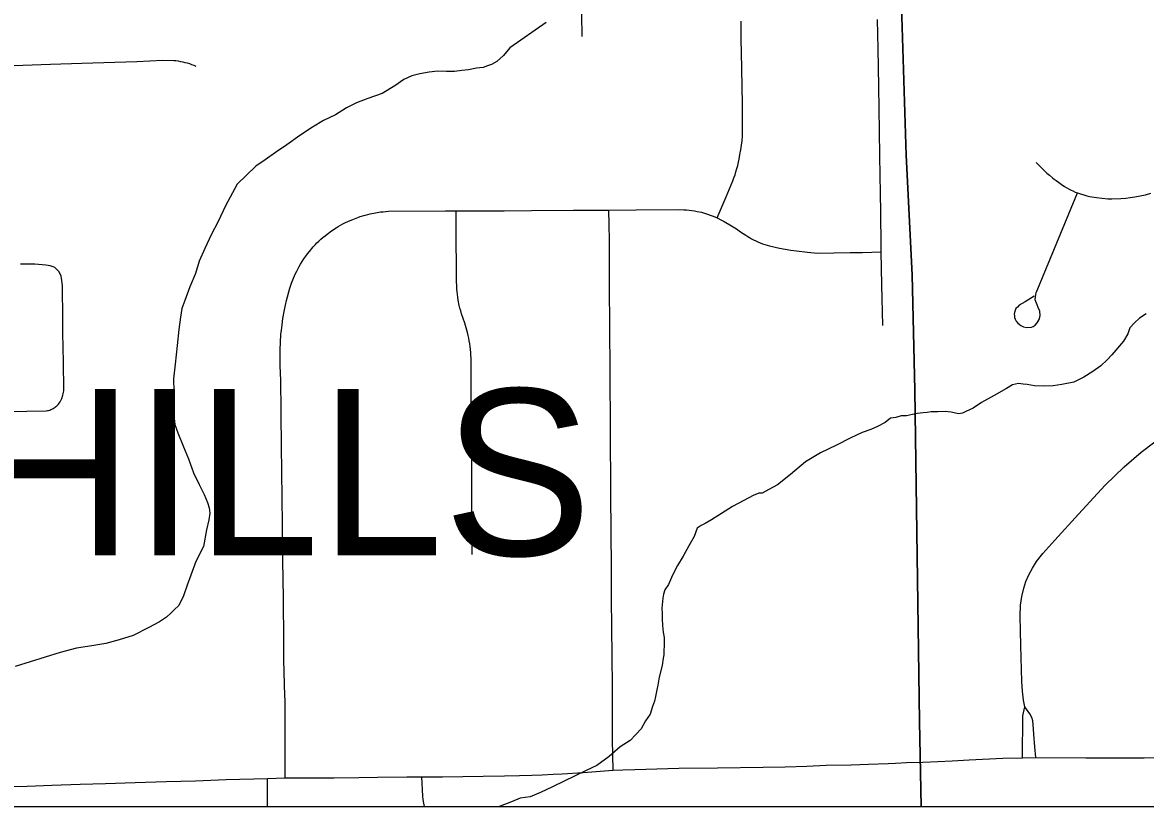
# Model space of a CAD drawing. Extents: x -59 to 82, y -3 to 49.
# Drawn here: x -12.781 to -12.142, y 28.548 to 28.994 of the extents above; entities that cross this region are included whole.
import ezdxf

# ---------------------------------------------------------------- set-up
doc = ezdxf.new("R2010")
doc.units = 0
for name, color, linetype in [('GM_X_City_Street', 7, 'Continuous'), ('GM_X_Corporation', 7, 'Continuous'), ('GM_X_Corporation_Text', 7, 'Continuous'), ('GM_X_County_Road', 7, 'Continuous'), ('GM_X_Minor_River', 7, 'Continuous'), ('SH_Data', 7, 'Continuous')]:
    doc.layers.add(name, color=color, linetype=linetype)

msp = doc.modelspace()

# ---------------------------------------------------------------- linework, layer by layer
at = {"layer": 'GM_X_City_Street'}
msp.add_line((-12.64105, 28.54818), (-12.64108, 28.56412), dxfattribs=at)
for points in [[(-12.46212, 28.98627), (-12.46219, 28.99045), (-12.46228, 28.99463), (-12.46257, 29.00516), (-12.46275, 29.01723), (-12.46282, 29.02701), (-12.46296, 29.02927), (-12.46314, 29.03021), (-12.46333, 29.03121), (-12.46358, 29.03221), (-12.46386, 29.0332), (-12.46418, 29.03418), (-12.46494, 29.03609)], [(-12.38541, 28.88302), (-12.38036, 28.89501), (-12.37648, 28.90409), (-12.37585, 28.90583), (-12.37525, 28.90758), (-12.3747, 28.90936), (-12.37419, 28.91114), (-12.37372, 28.91295), (-12.3733, 28.91475), (-12.37292, 28.91658), (-12.37242, 28.91917), (-12.37197, 28.92177), (-12.37158, 28.92438), (-12.37123, 28.927), (-12.37094, 28.92962), (-12.371, 28.94804), (-12.37112, 28.95758), (-12.37141, 28.96811), (-12.3716, 28.97689), (-12.37168, 28.98483), (-12.37179, 28.99501)], [(-12.29122, 28.82192), (-12.29167, 28.84493), (-12.29204, 28.86372), (-12.29213, 28.867), (-12.29231, 28.8865), (-12.29248, 28.89688), (-12.29292, 28.91826), (-12.29317, 28.93258), (-12.29345, 28.95759), (-12.29366, 28.96886), (-12.29377, 28.97932), (-12.29415, 28.99599)], [(-12.88877, 28.9665), (-12.86507, 28.96702), (-12.84433, 28.96756), (-12.78033, 28.96995), (-12.76452, 28.97049), (-12.74679, 28.97101), (-12.71544, 28.97209), (-12.70069, 28.97276), (-12.6945, 28.97269), (-12.6932, 28.97255), (-12.69191, 28.97237), (-12.69063, 28.97214), (-12.68935, 28.97188), (-12.68808, 28.97157), (-12.68682, 28.97123), (-12.68557, 28.97084), (-12.68434, 28.97041), (-12.68311, 28.96995), (-12.68191, 28.96944)], [(-12.20394, 28.91458), (-12.20189, 28.91252), (-12.19972, 28.91033), (-12.19794, 28.90859), (-12.19648, 28.90734), (-12.19464, 28.90584), (-12.19366, 28.90504), (-12.19263, 28.90427), (-12.19134, 28.90332), (-12.18973, 28.90223), (-12.18791, 28.90099), (-12.18651, 28.90012), (-12.18518, 28.89937), (-12.18401, 28.89879), (-12.18314, 28.89838), (-12.1818, 28.89779), (-12.18044, 28.89729), (-12.1787, 28.8967), (-12.17687, 28.89614), (-12.17524, 28.89569), (-12.17364, 28.89529), (-12.1723, 28.89501), (-12.16971, 28.89462), (-12.16649, 28.89426), (-12.16316, 28.89398), (-12.16101, 28.89389), (-12.15581, 28.89403), (-12.15289, 28.89427), (-12.15049, 28.89459), (-12.14796, 28.89501), (-12.1448, 28.89557), (-12.14181, 28.89624), (-12.13884, 28.89705)], [(-12.20504, 28.83857), (-12.21032, 28.83537), (-12.21359, 28.83342), (-12.21469, 28.83237), (-12.21548, 28.83146), (-12.216, 28.83035), (-12.21633, 28.82924), (-12.21646, 28.82833), (-12.21639, 28.82735), (-12.21626, 28.82644), (-12.21587, 28.82546), (-12.21528, 28.82435), (-12.2145, 28.82325), (-12.21359, 28.82253), (-12.21267, 28.82181), (-12.21111, 28.82103), (-12.20954, 28.82064), (-12.20661, 28.8209), (-12.20567, 28.82136), (-12.20446, 28.82213), (-12.20342, 28.82338), (-12.2023, 28.8252), (-12.20191, 28.82651), (-12.20178, 28.82761), (-12.20198, 28.83009), (-12.20282, 28.83211), (-12.20335, 28.83361), (-12.20446, 28.83655), (-12.20426, 28.83961), (-12.20394, 28.84046), (-12.18172, 28.89409), (-12.18044, 28.89729)], [(-12.63348, 28.81676), (-12.63327, 28.81918), (-12.63285, 28.82224), (-12.63242, 28.82581), (-12.63142, 28.83081), (-12.63028, 28.8361), (-12.6284, 28.84302), (-12.62746, 28.84589), (-12.62638, 28.8487), (-12.62516, 28.85147), (-12.62451, 28.85282), (-12.62308, 28.85549), (-12.62233, 28.85678), (-12.62139, 28.85827), (-12.6204, 28.85975), (-12.61938, 28.86121), (-12.61832, 28.86263), (-12.61723, 28.86404), (-12.61514, 28.86659), (-12.61409, 28.86772), (-12.61302, 28.86881), (-12.61191, 28.86989), (-12.61077, 28.87092), (-12.60962, 28.87194), (-12.60842, 28.87292), (-12.60721, 28.87386), (-12.60471, 28.8757), (-12.60218, 28.87739), (-12.60088, 28.87819), (-12.59956, 28.87895), (-12.59822, 28.87967), (-12.59687, 28.88037), (-12.59549, 28.88102), (-12.5941, 28.88164), (-12.59269, 28.88223), (-12.58984, 28.88331), (-12.58842, 28.8838), (-12.58556, 28.88468), (-12.58412, 28.88507), (-12.58267, 28.88541), (-12.57974, 28.88599), (-12.57678, 28.88643), (-12.57529, 28.88659), (-12.5723, 28.88681), (-12.53992, 28.88705), (-12.5339, 28.88702), (-12.52739, 28.88709), (-12.50662, 28.88718), (-12.49096, 28.88732), (-12.46709, 28.88743), (-12.44707, 28.8875), (-12.4315, 28.88768), (-12.40742, 28.88784), (-12.40436, 28.88773), (-12.40283, 28.88762), (-12.4013, 28.88747), (-12.39824, 28.88705), (-12.39672, 28.88679), (-12.39424, 28.88627), (-12.39258, 28.88577), (-12.39093, 28.88522), (-12.3893, 28.88463), (-12.38769, 28.884), (-12.38541, 28.88302), (-12.38296, 28.88185), (-12.38142, 28.88106), (-12.37726, 28.87853), (-12.37443, 28.87681), (-12.37205, 28.87522), (-12.36913, 28.87328), (-12.36805, 28.87255), (-12.36694, 28.87186), (-12.36581, 28.8712), (-12.36466, 28.87058), (-12.36349, 28.86999), (-12.36231, 28.86944), (-12.361, 28.86889), (-12.35967, 28.86839), (-12.35832, 28.86794), (-12.35696, 28.86754), (-12.35559, 28.86719), (-12.34997, 28.86583), (-12.34677, 28.86529), (-12.34357, 28.8648), (-12.34036, 28.86436), (-12.33397, 28.86357), (-12.32834, 28.8631), (-12.30983, 28.86332), (-12.30283, 28.86345), (-12.29204, 28.86372)], [(-12.52468, 28.69151), (-12.52492, 28.7035), (-12.52499, 28.74255), (-12.52512, 28.76627), (-12.52525, 28.77708), (-12.52538, 28.80332), (-12.52545, 28.80495), (-12.52555, 28.80657), (-12.52588, 28.80982), (-12.52611, 28.81143), (-12.52637, 28.81304), (-12.52667, 28.81465), (-12.52701, 28.81624), (-12.52741, 28.81791), (-12.52899, 28.82317), (-12.52987, 28.82584), (-12.53082, 28.82858), (-12.53127, 28.83013), (-12.53168, 28.83167), (-12.53205, 28.83321), (-12.53266, 28.83633), (-12.5329, 28.8379), (-12.53311, 28.83948), (-12.53328, 28.84105), (-12.5334, 28.84264), (-12.53349, 28.84422), (-12.53358, 28.84704), (-12.53379, 28.87872), (-12.5339, 28.88702)], [(-12.44454, 28.56881), (-12.4449, 28.58619), (-12.44499, 28.61863), (-12.44518, 28.63144), (-12.44535, 28.65236), (-12.44543, 28.66399), (-12.44554, 28.68844), (-12.44567, 28.70039), (-12.44579, 28.73009), (-12.44609, 28.75888), (-12.44628, 28.79909), (-12.44643, 28.81763), (-12.44659, 28.84773), (-12.44673, 28.87025), (-12.44684, 28.87931), (-12.44707, 28.8875)], [(-12.78157, 28.85698), (-12.77337, 28.85687), (-12.77132, 28.85673), (-12.76928, 28.85654), (-12.76713, 28.8563), (-12.76592, 28.85622), (-12.76485, 28.85602), (-12.76382, 28.85568), (-12.76332, 28.85546), (-12.76237, 28.85495), (-12.76149, 28.85432), (-12.76068, 28.85359), (-12.75982, 28.85251)], [(-12.75817, 28.78032), (-12.7575, 28.78223), (-12.75729, 28.78304), (-12.75712, 28.78386), (-12.75699, 28.78468), (-12.7569, 28.78552), (-12.75719, 28.80106), (-12.75745, 28.81774), (-12.75754, 28.83087), (-12.75771, 28.83888), (-12.7578, 28.84459), (-12.75793, 28.84599), (-12.7581, 28.84739), (-12.75831, 28.84878), (-12.75855, 28.84987), (-12.75891, 28.85088), (-12.75982, 28.85251)], [(-12.63104, 28.56443), (-12.63115, 28.60879), (-12.63123, 28.61121), (-12.63181, 28.6315), (-12.63194, 28.64217), (-12.63202, 28.66664), (-12.63241, 28.68823), (-12.63252, 28.70112), (-12.63269, 28.71057), (-12.63281, 28.72197), (-12.63305, 28.74043), (-12.63315, 28.75156), (-12.63344, 28.77328), (-12.63361, 28.79077), (-12.63386, 28.79883), (-12.63397, 28.80807), (-12.63348, 28.81676)], [(-12.88601, 28.77166), (-12.87128, 28.77183), (-12.86319, 28.77191), (-12.82635, 28.77242), (-12.80447, 28.77263), (-12.78844, 28.77297), (-12.77806, 28.77311), (-12.76694, 28.77329), (-12.76628, 28.77341), (-12.76562, 28.77357), (-12.76497, 28.77377), (-12.76433, 28.774), (-12.76372, 28.77428), (-12.76311, 28.77459), (-12.76253, 28.77493), (-12.76197, 28.77531), (-12.76143, 28.77573), (-12.76092, 28.77617), (-12.76044, 28.77664), (-12.75998, 28.77715), (-12.75955, 28.77767), (-12.75913, 28.77839), (-12.75873, 28.77912), (-12.75817, 28.78032)], [(-12.21041, 28.60491), (-12.21112, 28.60865), (-12.21169, 28.61379), (-12.21204, 28.61923), (-12.21266, 28.63989), (-12.21308, 28.65643), (-12.21282, 28.6628), (-12.21208, 28.66761), (-12.21106, 28.67233), (-12.20977, 28.67621), (-12.2082, 28.68), (-12.20616, 28.68388), (-12.20376, 28.68759), (-12.20022, 28.69216), (-12.19341, 28.69979), (-12.1799, 28.71459), (-12.16474, 28.73096), (-12.15401, 28.74141), (-12.1442, 28.74982), (-12.13644, 28.75574)], [(-12.2118, 28.57585), (-12.21162, 28.59975), (-12.21041, 28.60491)], [(-12.2042, 28.576), (-12.2047, 28.58217), (-12.20526, 28.58932), (-12.20568, 28.59487), (-12.20588, 28.59686), (-12.20644, 28.59884), (-12.2075, 28.60083), (-12.21041, 28.60491)], [(-12.55182, 28.54818), (-12.55209, 28.54913), (-12.55231, 28.55011), (-12.55265, 28.5521), (-12.55286, 28.5541), (-12.55329, 28.56504)]]:
    msp.add_lwpolyline(points, dxfattribs=at)
at = {"layer": 'GM_X_Corporation'}
msp.add_lwpolyline([(-13.52299, 28.54818), (-12.26933, 28.54818), (-12.27027, 28.59659), (-12.2729, 28.785), (-12.27445, 28.85071), (-12.27791, 28.91868), (-12.28038, 28.99768), (-12.28322, 29.16948), (-12.39731, 29.16675), (-12.40536, 29.65746), (-12.4237, 30.70496), (-12.43226, 31.1727), (-12.72864, 31.16365), (-12.73395, 31.43938), (-13.02009, 31.4299), (-13.03296, 31.63451), (-13.58864, 31.61196), (-13.56634, 31.07809), (-13.54667, 29.93943), (-13.53977, 29.62717)], close=True, dxfattribs=at)
msp.add_lwpolyline([(-12.43226, 31.1727), (-12.4237, 30.70496), (-12.40536, 29.65746), (-12.39731, 29.16675), (-12.28322, 29.16948), (-12.28038, 28.99768), (-12.27791, 28.91868), (-12.27445, 28.85071), (-12.2729, 28.785), (-12.27027, 28.59659), (-12.26933, 28.54818), (-9.83766, 28.54818)], dxfattribs=at)
at = {"layer": 'GM_X_County_Road'}
for points in [[(-12.25982, 28.57385), (-12.25175, 28.57423), (-12.24213, 28.57469), (-12.22295, 28.57566), (-12.2118, 28.57585), (-12.2042, 28.576), (-12.17572, 28.57582), (-12.14256, 28.5759), (-12.08989, 28.57741), (-12.07254, 28.57785), (-12.04054, 28.57857), (-12.00184, 28.57958), (-11.94853, 28.58087), (-11.9025, 28.58217), (-11.88727, 28.58246), (-11.85395, 28.5828)], [(-12.78831, 28.55954), (-12.77777, 28.55985), (-12.76379, 28.56039), (-12.7476, 28.56085), (-12.73333, 28.56131), (-12.71636, 28.5619), (-12.6988, 28.56245), (-12.68201, 28.56284), (-12.6646, 28.56348), (-12.64108, 28.56412), (-12.63104, 28.56443), (-12.60314, 28.56459), (-12.58911, 28.56479), (-12.57855, 28.56488), (-12.56188, 28.56504), (-12.55329, 28.56504), (-12.54155, 28.56512), (-12.51851, 28.5654), (-12.50641, 28.56559), (-12.49775, 28.56576), (-12.49072, 28.56597), (-12.485, 28.56621), (-12.47866, 28.56652), (-12.47354, 28.56681), (-12.46156, 28.56758), (-12.44454, 28.56881), (-12.43904, 28.56903), (-12.43218, 28.56926), (-12.40728, 28.56997), (-12.38512, 28.57027), (-12.3593, 28.57053), (-12.34672, 28.5708), (-12.3344, 28.57123), (-12.3235, 28.57163), (-12.30918, 28.57198), (-12.29927, 28.57233), (-12.28813, 28.57272), (-12.284, 28.57291)], [(-12.284, 28.57291), (-12.27781, 28.57319), (-12.26837, 28.57348), (-12.25982, 28.57385)]]:
    msp.add_lwpolyline(points, dxfattribs=at)
at = {"layer": 'GM_X_Minor_River'}
for points in [[(-12.48258, 28.99426), (-12.50329, 28.97977), (-12.50697, 28.97549), (-12.51068, 28.97198), (-12.51367, 28.97038), (-12.51593, 28.96956), (-12.51856, 28.96873), (-12.52235, 28.96824), (-12.52688, 28.96737), (-12.53067, 28.96689), (-12.53483, 28.9664), (-12.53938, 28.96628), (-12.54433, 28.96653), (-12.54925, 28.96602), (-12.55455, 28.96512), (-12.55907, 28.96386), (-12.56357, 28.96184), (-12.5688, 28.95828), (-12.57589, 28.95391), (-12.58417, 28.95103), (-12.59056, 28.94858), (-12.59618, 28.94577), (-12.60253, 28.9418), (-12.60928, 28.93858), (-12.61563, 28.93461), (-12.62272, 28.92986), (-12.63018, 28.92472), (-12.63652, 28.92037), (-12.64248, 28.91603), (-12.6477, 28.91247), (-12.65844, 28.9023), (-12.66096, 28.89729), (-12.66494, 28.88996), (-12.66926, 28.8811), (-12.67323, 28.87339), (-12.67682, 28.86569), (-12.68004, 28.85838), (-12.68213, 28.85148), (-12.68534, 28.84379), (-12.68818, 28.83611), (-12.68995, 28.8315), (-12.69058, 28.82654), (-12.69153, 28.81967), (-12.69243, 28.81052), (-12.69366, 28.79984), (-12.69457, 28.79145), (-12.69437, 28.78423), (-12.69419, 28.77738), (-12.6944, 28.77091), (-12.69387, 28.7656), (-12.69222, 28.7607), (-12.68897, 28.7528), (-12.68613, 28.74603), (-12.68326, 28.73812), (-12.68004, 28.73136), (-12.67723, 28.72573), (-12.67521, 28.72122), (-12.67437, 28.7182), (-12.67391, 28.71517), (-12.67456, 28.71135), (-12.67592, 28.70561), (-12.67757, 28.69606), (-12.6819, 28.68758), (-12.68473, 28.6799), (-12.68685, 28.67414), (-12.68896, 28.66799), (-12.69148, 28.66261), (-12.69407, 28.66026), (-12.69592, 28.65831), (-12.69852, 28.65595), (-12.70262, 28.65319), (-12.70861, 28.64999), (-12.7176, 28.64557), (-12.72551, 28.64308), (-12.73305, 28.64098), (-12.74099, 28.63963), (-12.74969, 28.63826), (-12.75912, 28.63573), (-12.78473, 28.62783)], [(-12.14144, 28.82841), (-12.14517, 28.82603), (-12.14814, 28.82329), (-12.15072, 28.82056), (-12.15177, 28.81711), (-12.15431, 28.81286), (-12.16094, 28.80508), (-12.16353, 28.80235), (-12.16723, 28.79883), (-12.1717, 28.79567), (-12.17693, 28.79249), (-12.18255, 28.78968), (-12.18936, 28.78837), (-12.19427, 28.78748), (-12.1992, 28.78735), (-12.20491, 28.78758), (-12.2091, 28.78823), (-12.21139, 28.78855), (-12.21406, 28.78886), (-12.21745, 28.78801), (-12.22081, 28.78602), (-12.22792, 28.78203), (-12.23503, 28.77804), (-12.23988, 28.77487), (-12.24401, 28.77286), (-12.24589, 28.77205), (-12.24815, 28.77161), (-12.25236, 28.77264), (-12.25578, 28.77293), (-12.25996, 28.77282), (-12.26376, 28.77272), (-12.26602, 28.77228), (-12.2683, 28.77222), (-12.2717, 28.77175), (-12.27435, 28.7713), (-12.27775, 28.77045), (-12.28078, 28.77037), (-12.2838, 28.76953), (-12.28683, 28.76907), (-12.2898, 28.76671), (-12.29429, 28.76431), (-12.29805, 28.76269), (-12.30294, 28.76104), (-12.30969, 28.75782), (-12.31756, 28.75381), (-12.32655, 28.74939), (-12.33515, 28.74422)], [(-12.33515, 28.74422), (-12.34369, 28.73715), (-12.35113, 28.73126), (-12.35599, 28.72846), (-12.35974, 28.72646), (-12.36163, 28.72642), (-12.36502, 28.72519), (-12.37026, 28.72238), (-12.37662, 28.7188), (-12.38297, 28.71483), (-12.38857, 28.71126), (-12.39231, 28.70926), (-12.39456, 28.70806), (-12.3968, 28.70648), (-12.39857, 28.70187), (-12.40147, 28.69647), (-12.40473, 28.69068), (-12.408, 28.68527), (-12.41089, 28.67987), (-12.41303, 28.67449), (-12.41522, 28.67138), (-12.41592, 28.66908), (-12.41624, 28.6668), (-12.41657, 28.66488), (-12.41684, 28.66107), (-12.41676, 28.65803), (-12.41668, 28.65499), (-12.41658, 28.65119), (-12.4161, 28.6474), (-12.41563, 28.64437), (-12.41557, 28.64209), (-12.4155, 28.63943), (-12.41582, 28.63714), (-12.41575, 28.63448), (-12.41608, 28.63257), (-12.41672, 28.62837), (-12.41844, 28.62186), (-12.41908, 28.61728), (-12.41977, 28.6146), (-12.4201, 28.61269), (-12.42043, 28.61078), (-12.42111, 28.6081), (-12.42217, 28.60503), (-12.42358, 28.60081), (-12.42613, 28.59694), (-12.42866, 28.59231), (-12.43162, 28.58919), (-12.43494, 28.58568), (-12.44054, 28.58211), (-12.44685, 28.57662), (-12.45393, 28.57149), (-12.45993, 28.56867), (-12.47905, 28.55942), (-12.4858, 28.5562), (-12.49181, 28.55376), (-12.49748, 28.55285), (-12.50237, 28.55082), (-12.50876, 28.54838), (-12.5093, 28.54818)]]:
    msp.add_lwpolyline(points, dxfattribs=at)
at = {"layer": 'SH_Data'}
msp.add_lwpolyline([(-15.07858, 28.54818), (-8.27858, 28.54818), (-8.27858, 35.34818), (-15.07858, 35.34818)], close=True, dxfattribs=at)

# ---------------------------------------------------------------- texts
at = {"layer": 'GM_X_Corporation_Text'}
msp.add_text('SEVEN HILLS', height=0.094697, rotation=0.00001, dxfattribs=at).set_placement((-13.27309, 28.69106))

doc.saveas('drawing.dxf')
